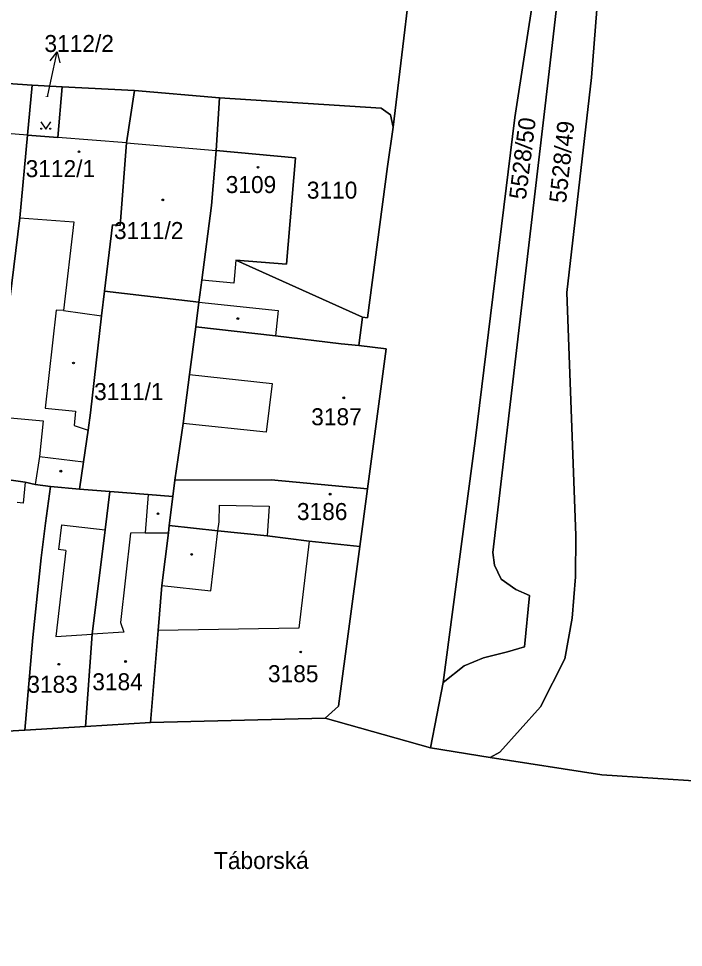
# Model space of a CAD drawing. Extents: x -596233 to -595156, y -1161235 to -1159375.
# Drawn here: x -595449.4 to -595382.9, y -1161038.8 to -1160945.9 of the extents above; entities that cross this region are included whole.
import ezdxf

# ---------------------------------------------------------------- set-up
doc = ezdxf.new("R2010")
doc.units = 0
for name, color, linetype in [('KN_CAR_KR', 7, 'Continuous'), ('KN_KULTURY', 7, 'Continuous'), ('KN_PARC_CIS_POM', 7, 'Continuous'), ('KN_PARC_CIS_POZ', 7, 'Continuous'), ('KN_PARC_CIS_STAV', 7, 'Continuous'), ('KN_PARC_PLOCHA', 7, 'Continuous'), ('KN_ULICE', 7, 'Continuous'), ('PARC_C_SIPKA', 7, 'Continuous'), ('parcely_l', 7, 'Continuous')]:
    doc.layers.add(name, color=color, linetype=linetype)

msp = doc.modelspace()

# ---------------------------------------------------------------- linework, layer by layer
at = {"layer": 'KN_CAR_KR'}
for points in [[(-595448.51, -1160957.52), (-595456.4, -1160956.89)], [(-595438.61, -1160958.31), (-595445.49, -1160957.76)], [(-595438.61, -1160958.31), (-595429.64, -1160959.07)], [(-595449.28, -1160965.79), (-595443.88, -1160966.19)], [(-595443.88, -1160966.19), (-595444.91, -1160975.08)], [(-595427.67, -1160970.02), (-595427.87, -1160972.33)], [(-595427.87, -1160972.33), (-595431.08, -1160972.05)], [(-595431.36, -1160974.24), (-595423.42, -1160975.08)], [(-595445.65, -1160975.02), (-595446.75, -1160984.84)], [(-595444.91, -1160975.08), (-595445.65, -1160975.02)], [(-595444.91, -1160975.08), (-595441.1, -1160975.59)], [(-595423.42, -1160975.08), (-595423.71, -1160977.61)], [(-595432.3, -1160981.48), (-595424.03, -1160982.38)], [(-595424.03, -1160982.38), (-595424.64, -1160987.23)], [(-595446.75, -1160984.84), (-595443.71, -1160985.15)], [(-595451.76, -1160985.66), (-595446.96, -1160986.1)], [(-595443.71, -1160985.15), (-595443.85, -1160986.58)], [(-595446.96, -1160986.1), (-595447.33, -1160989.67)], [(-595443.85, -1160986.58), (-595442.46, -1160987.04)], [(-595424.64, -1160987.23), (-595432.95, -1160986.38)], [(-595447.33, -1160989.67), (-595447.74, -1160992.46)], [(-595447.33, -1160989.67), (-595442.92, -1160990.22)], [(-595448.76, -1160992.23), (-595448.96, -1160994.35)], [(-595436.45, -1160993.48), (-595436.75, -1160997.32)], [(-595448.96, -1160994.35), (-595449.57, -1160994.27)], [(-595429.35, -1160996.2), (-595429.29, -1160994.55)], [(-595429.29, -1160994.55), (-595424.33, -1160994.63)], [(-595424.33, -1160994.63), (-595424.54, -1160997.62)], [(-595445.13, -1160996.52), (-595445.43, -1160998.99)], [(-595445.13, -1160996.52), (-595440.76, -1160997)], [(-595429.46, -1160997.1), (-595429.35, -1160996.2)], [(-595438.22, -1160997.33), (-595439.22, -1161006.27)], [(-595436.75, -1160997.32), (-595438.22, -1160997.33)], [(-595436.75, -1160997.32), (-595434.42, -1160997.3)], [(-595430.16, -1161003.12), (-595429.46, -1160997.1)], [(-595420.32, -1160998.13), (-595421.37, -1161006.84)], [(-595444.67, -1160999.08), (-595445.68, -1161007.67)], [(-595444.67, -1160999.08), (-595445.43, -1160998.99)], [(-595435.09, -1161002.59), (-595430.16, -1161003.12)], [(-595439.22, -1161006.27), (-595438.88, -1161007.24)], [(-595421.37, -1161006.84), (-595435.46, -1161007.07)], [(-595445.68, -1161007.67), (-595442.06, -1161007.44)], [(-595438.88, -1161007.24), (-595442.06, -1161007.44)]]:
    msp.add_lwpolyline(points, dxfattribs=at)
at = {"layer": 'KN_KULTURY'}
msp.add_lwpolyline([(-595447.2018, -1160956.1816), (-595446.7018, -1160956.9316), (-595446.2018, -1160956.1816)], dxfattribs=at)
for centre, radius in [((-595447.152, -1160956.8814), 0.05), ((-595446.2526, -1160956.8814), 0.05), ((-595443.37, -1160959.19), 0.09), ((-595443.37, -1160959.19), 0.0398), ((-595425.45, -1160960.74), 0.09), ((-595425.45, -1160960.74), 0.0398), ((-595434.99, -1160964.01), 0.09), ((-595434.99, -1160964.01), 0.0398), ((-595427.47, -1160975.88), 0.09), ((-595427.47, -1160975.88), 0.0398), ((-595443.92, -1160980.32), 0.09), ((-595443.92, -1160980.32), 0.0398), ((-595416.87, -1160983.81), 0.09), ((-595416.87, -1160983.81), 0.0398), ((-595445.18, -1160991.14), 0.09), ((-595445.18, -1160991.14), 0.0398), ((-595418.24, -1160993.44), 0.09), ((-595418.24, -1160993.44), 0.0398), ((-595435.46, -1160995.4), 0.09), ((-595435.46, -1160995.4), 0.0398), ((-595432.09, -1160999.47), 0.09), ((-595432.09, -1160999.47), 0.0398), ((-595421.18, -1161009.23), 0.09), ((-595421.18, -1161009.23), 0.0398), ((-595445.39, -1161010.46), 0.09), ((-595445.39, -1161010.46), 0.0398), ((-595438.7, -1161010.18), 0.09), ((-595438.7, -1161010.18), 0.0398)]:
    msp.add_circle(centre, radius, dxfattribs=at)
at = {"layer": 'KN_PARC_PLOCHA'}
for points in [[(-595370.64, -1161022.84), (-595391.04, -1161021.51), (-595402.23, -1161019.79), (-595401.26, -1161019.26), (-595397.17, -1161014.73), (-595394.73, -1161009.93), (-595394, -1161005.84), (-595393.67, -1161001.7), (-595393.65, -1160997.58), (-595394.54, -1160973.26), (-595392.08, -1160951.76), (-595391.02, -1160938.11), (-595389.54, -1160885.94), (-595389.33, -1160883.29)], [(-595391.02, -1160938.11), (-595392.08, -1160951.76), (-595394.54, -1160973.26), (-595393.65, -1160997.58), (-595393.67, -1161001.7), (-595394, -1161005.84), (-595394.73, -1161009.93), (-595397.17, -1161014.73), (-595401.26, -1161019.26), (-595402.23, -1161019.79), (-595408.19, -1161018.81), (-595406.93, -1161012.29), (-595404.83, -1161010.6), (-595402.9, -1161009.81), (-595400.47, -1161009.2), (-595398.79, -1161008.71), (-595398.28, -1161003.58), (-595399.64, -1161002.97), (-595401.11, -1161001.94), (-595401.79, -1161000.54), (-595401.95, -1160999.29), (-595396.42, -1160952.03), (-595391.97, -1160913.55)], [(-595409.44, -1160935.83), (-595411.94, -1160956.73), (-595412.19, -1160955.51), (-595413.14, -1160954.82), (-595429.3, -1160953.81), (-595437.81, -1160953.07), (-595445.05, -1160952.7), (-595448.05, -1160952.54), (-595457.34, -1160951.91), (-595466.89, -1160951.26), (-595476.01, -1160950.53), (-595485.94, -1160949.93), (-595495.5, -1160949.29), (-595504.84, -1160948.66)], [(-595396.79, -1160936.48), (-595399.74, -1160955.77), (-595403.71, -1160988.1), (-595406.93, -1161012.29), (-595408.19, -1161018.81), (-595418.73, -1161015.86), (-595417.39, -1161014.64), (-595415.26, -1160998.67), (-595414.49, -1160992.92), (-595412.61, -1160978.89), (-595415.37, -1160978.57), (-595414.99, -1160975.74), (-595414.49, -1160975.81), (-595412.48, -1160960.67), (-595411.94, -1160956.73), (-595409.44, -1160935.83)], [(-595575.09, -1161041.45), (-595564.06, -1161038.23), (-595557.25, -1161036.24), (-595549.72, -1161034.21), (-595541.89, -1161032.09), (-595535.24, -1161030.29), (-595529.23, -1161028.66), (-595522.52, -1161027.17), (-595515.94, -1161025.71), (-595511.93, -1161024.54), (-595493.13, -1161020.77), (-595484.16, -1161019.79), (-595475.73, -1161019.1), (-595465.45, -1161018.26), (-595455.3, -1161017.43), (-595448.78, -1161017.04), (-595442.71, -1161016.67), (-595436.21, -1161016.28), (-595418.73, -1161015.86), (-595408.19, -1161018.81), (-595402.23, -1161019.79), (-595391.04, -1161021.51), (-595370.64, -1161022.84)]]:
    msp.add_lwpolyline(points, dxfattribs=at)
for points in [[(-595406.93, -1161012.29), (-595403.71, -1160988.1), (-595399.74, -1160955.77), (-595396.79, -1160936.48), (-595394.89, -1160934.22), (-595396.22, -1160932.68), (-595391.54, -1160899.94), (-595391.97, -1160913.55), (-595396.42, -1160952.03), (-595401.95, -1160999.29), (-595401.79, -1161000.54), (-595401.11, -1161001.94), (-595399.64, -1161002.97), (-595398.28, -1161003.58), (-595398.79, -1161008.71), (-595400.47, -1161009.2), (-595402.9, -1161009.81), (-595404.83, -1161010.6)], [(-595448.05, -1160952.54), (-595448.51, -1160957.52), (-595449.28, -1160965.79), (-595451.76, -1160985.66), (-595452.32, -1160990.11), (-595457.12, -1160989.6), (-595458.73, -1160989.39), (-595461.77, -1160989), (-595460.72, -1160980.5), (-595459.51, -1160970.75), (-595459.12, -1160967.61), (-595458.9, -1160965.86), (-595457.93, -1160956.77), (-595457.34, -1160951.91)], [(-595437.81, -1160953.07), (-595438.61, -1160958.31), (-595439.25, -1160966.55), (-595440.03, -1160966.49), (-595440.81, -1160973.13), (-595441.1, -1160975.59), (-595442.21, -1160985.3), (-595442.46, -1160987.04), (-595442.92, -1160990.22), (-595443.31, -1160992.93), (-595446.23, -1160992.69), (-595447.74, -1160992.46), (-595448.76, -1160992.23), (-595452.5, -1160991.72), (-595452.32, -1160990.11), (-595451.76, -1160985.66), (-595449.28, -1160965.79), (-595448.51, -1160957.52), (-595445.49, -1160957.76), (-595445.05, -1160952.7)], [(-595445.05, -1160952.7), (-595445.49, -1160957.76), (-595448.51, -1160957.52), (-595448.05, -1160952.54)], [(-595429.3, -1160953.81), (-595429.64, -1160959.07), (-595430.12, -1160964.57), (-595431.08, -1160972.05), (-595431.36, -1160974.24), (-595440.81, -1160973.13), (-595440.03, -1160966.49), (-595439.25, -1160966.55), (-595438.61, -1160958.31), (-595437.81, -1160953.07)], [(-595411.94, -1160956.73), (-595412.48, -1160960.67), (-595414.49, -1160975.81), (-595414.99, -1160975.74), (-595427.67, -1160970.02), (-595422.61, -1160970.45), (-595421.7, -1160959.81), (-595429.64, -1160959.07), (-595429.3, -1160953.81), (-595413.14, -1160954.82), (-595412.19, -1160955.51)], [(-595414.99, -1160975.74), (-595415.37, -1160978.57), (-595417.14, -1160978.39), (-595423.71, -1160977.61), (-595431.67, -1160976.7), (-595431.6, -1160976.14), (-595431.36, -1160974.24), (-595431.08, -1160972.05), (-595430.12, -1160964.57), (-595429.64, -1160959.07), (-595421.7, -1160959.81), (-595422.61, -1160970.45), (-595427.67, -1160970.02)], [(-595431.36, -1160974.24), (-595431.6, -1160976.14), (-595431.67, -1160976.7), (-595432.3, -1160981.48), (-595432.95, -1160986.38), (-595433.76, -1160992.03), (-595433.97, -1160993.68), (-595436.45, -1160993.48), (-595440.29, -1160993.17), (-595443.31, -1160992.93), (-595442.92, -1160990.22), (-595442.46, -1160987.04), (-595442.21, -1160985.3), (-595441.1, -1160975.59), (-595440.81, -1160973.13)], [(-595415.37, -1160978.57), (-595412.61, -1160978.89), (-595414.49, -1160992.92), (-595424.15, -1160992), (-595433.76, -1160992.03), (-595432.95, -1160986.38), (-595432.3, -1160981.48), (-595431.67, -1160976.7), (-595423.71, -1160977.61), (-595417.14, -1160978.39)], [(-595446.23, -1160992.69), (-595446.71, -1160996.35), (-595447.16, -1160999.81), (-595448, -1161007.78), (-595448.78, -1161017.04), (-595455.3, -1161017.43), (-595454.36, -1161008.28), (-595454.17, -1161006.41), (-595453.94, -1161004.5), (-595453.6, -1161001.54), (-595452.84, -1160994.77), (-595452.5, -1160991.72), (-595448.76, -1160992.23), (-595447.74, -1160992.46)], [(-595414.49, -1160992.92), (-595415.26, -1160998.67), (-595420.32, -1160998.13), (-595424.54, -1160997.62), (-595429.46, -1160997.1), (-595434.33, -1160996.58), (-595433.97, -1160993.68), (-595433.76, -1160992.03), (-595424.15, -1160992)], [(-595443.31, -1160992.93), (-595440.29, -1160993.17), (-595440.76, -1160997), (-595442.06, -1161007.44), (-595442.71, -1161016.67), (-595448.78, -1161017.04), (-595448, -1161007.78), (-595447.16, -1160999.81), (-595446.71, -1160996.35), (-595446.23, -1160992.69)], [(-595433.97, -1160993.68), (-595434.33, -1160996.58), (-595434.42, -1160997.3), (-595435.09, -1161002.59), (-595435.46, -1161007.07), (-595436.21, -1161016.28), (-595442.71, -1161016.67), (-595442.06, -1161007.44), (-595440.76, -1160997), (-595440.29, -1160993.17), (-595436.45, -1160993.48)], [(-595415.26, -1160998.67), (-595417.39, -1161014.64), (-595418.73, -1161015.86), (-595436.21, -1161016.28), (-595435.46, -1161007.07), (-595435.09, -1161002.59), (-595434.42, -1160997.3), (-595434.33, -1160996.58), (-595429.46, -1160997.1), (-595424.54, -1160997.62), (-595420.32, -1160998.13)]]:
    msp.add_lwpolyline(points, close=True, dxfattribs=at)
at = {"layer": 'PARC_C_SIPKA'}
for points in [[(-595446.53, -1160953.71), (-595446.19, -1160952.14), (-595445.5578, -1160949.2074)], [(-595446.2573, -1160950.0795), (-595445.5578, -1160949.2074), (-595445.2798, -1160950.2903)]]:
    msp.add_lwpolyline(points, dxfattribs=at)
at = {"layer": 'parcely_l'}
for points in [[(-595402.23, -1161019.79), (-595401.26, -1161019.26), (-595397.17, -1161014.73), (-595394.73, -1161009.93), (-595394, -1161005.84), (-595393.67, -1161001.7), (-595393.65, -1160997.58), (-595394.54, -1160973.26), (-595392.08, -1160951.76), (-595391.02, -1160938.11), (-595389.54, -1160885.94)], [(-595406.93, -1161012.29), (-595404.83, -1161010.6), (-595402.9, -1161009.81), (-595400.47, -1161009.2), (-595398.79, -1161008.71), (-595398.28, -1161003.58), (-595399.64, -1161002.97), (-595401.11, -1161001.94), (-595401.79, -1161000.54), (-595401.95, -1160999.29), (-595396.42, -1160952.03), (-595391.97, -1160913.55), (-595391.54, -1160899.94)], [(-595391.54, -1160899.94), (-595396.22, -1160932.68), (-595394.89, -1160934.22), (-595396.79, -1160936.48), (-595399.74, -1160955.77), (-595403.71, -1160988.1), (-595406.93, -1161012.29)], [(-595409.44, -1160935.83), (-595411.94, -1160956.73)], [(-595448.05, -1160952.54), (-595457.34, -1160951.91)], [(-595448.51, -1160957.52), (-595448.05, -1160952.54)], [(-595445.05, -1160952.7), (-595445.49, -1160957.76), (-595448.51, -1160957.52)], [(-595445.05, -1160952.7), (-595448.05, -1160952.54)], [(-595437.81, -1160953.07), (-595445.05, -1160952.7)], [(-595440.81, -1160973.13), (-595440.03, -1160966.49), (-595439.25, -1160966.55), (-595438.61, -1160958.31), (-595437.81, -1160953.07)], [(-595429.3, -1160953.81), (-595437.81, -1160953.07)], [(-595429.64, -1160959.07), (-595429.3, -1160953.81)], [(-595411.94, -1160956.73), (-595412.19, -1160955.51), (-595413.14, -1160954.82), (-595429.3, -1160953.81)], [(-595411.94, -1160956.73), (-595412.48, -1160960.67), (-595414.49, -1160975.81), (-595414.99, -1160975.74)], [(-595448.51, -1160957.52), (-595449.28, -1160965.79), (-595451.76, -1160985.66), (-595452.32, -1160990.11)], [(-595429.64, -1160959.07), (-595430.12, -1160964.57), (-595431.08, -1160972.05), (-595431.36, -1160974.24)], [(-595414.99, -1160975.74), (-595427.67, -1160970.02), (-595422.61, -1160970.45), (-595421.7, -1160959.81), (-595429.64, -1160959.07)], [(-595440.81, -1160973.13), (-595441.1, -1160975.59), (-595442.21, -1160985.3), (-595442.46, -1160987.04), (-595442.92, -1160990.22), (-595443.31, -1160992.93)], [(-595431.36, -1160974.24), (-595440.81, -1160973.13)], [(-595431.67, -1160976.7), (-595431.6, -1160976.14), (-595431.36, -1160974.24)], [(-595415.37, -1160978.57), (-595414.99, -1160975.74)], [(-595433.76, -1160992.03), (-595432.95, -1160986.38), (-595432.3, -1160981.48), (-595431.67, -1160976.7)], [(-595415.37, -1160978.57), (-595417.14, -1160978.39), (-595423.71, -1160977.61), (-595431.67, -1160976.7)], [(-595414.49, -1160992.92), (-595412.61, -1160978.89), (-595415.37, -1160978.57)], [(-595452.5, -1160991.72), (-595448.76, -1160992.23), (-595447.74, -1160992.46), (-595446.23, -1160992.69)], [(-595433.97, -1160993.68), (-595433.76, -1160992.03)], [(-595414.49, -1160992.92), (-595424.15, -1160992), (-595433.76, -1160992.03)], [(-595448.78, -1161017.04), (-595448, -1161007.78), (-595447.16, -1160999.81), (-595446.71, -1160996.35), (-595446.23, -1160992.69)], [(-595446.23, -1160992.69), (-595443.31, -1160992.93)], [(-595443.31, -1160992.93), (-595440.29, -1160993.17)], [(-595440.29, -1160993.17), (-595440.76, -1160997), (-595442.06, -1161007.44), (-595442.71, -1161016.67)], [(-595440.29, -1160993.17), (-595436.45, -1160993.48), (-595433.97, -1160993.68)], [(-595415.26, -1160998.67), (-595414.49, -1160992.92)], [(-595433.97, -1160993.68), (-595434.33, -1160996.58)], [(-595436.21, -1161016.28), (-595435.46, -1161007.07), (-595435.09, -1161002.59), (-595434.42, -1160997.3), (-595434.33, -1160996.58)], [(-595434.33, -1160996.58), (-595429.46, -1160997.1), (-595424.54, -1160997.62), (-595420.32, -1160998.13), (-595415.26, -1160998.67)], [(-595415.26, -1160998.67), (-595417.39, -1161014.64), (-595418.73, -1161015.86)], [(-595408.19, -1161018.81), (-595406.93, -1161012.29)], [(-595442.71, -1161016.67), (-595436.21, -1161016.28)], [(-595436.21, -1161016.28), (-595418.73, -1161015.86)], [(-595418.73, -1161015.86), (-595408.19, -1161018.81)], [(-595455.3, -1161017.43), (-595448.78, -1161017.04)], [(-595448.78, -1161017.04), (-595442.71, -1161016.67)], [(-595408.19, -1161018.81), (-595402.23, -1161019.79)], [(-595365.09, -1161022.89), (-595370.64, -1161022.84), (-595391.04, -1161021.51), (-595402.23, -1161019.79)]]:
    msp.add_lwpolyline(points, dxfattribs=at)

# ---------------------------------------------------------------- texts
at = {"layer": 'KN_PARC_CIS_POM'}
msp.add_text('3112/2', height=0.1, dxfattribs=at).set_placement((-595446.8133, -1160953.71))
at = {"layer": 'KN_PARC_CIS_POZ'}
for s, p in [('3112/2', (-595446.8266, -1160949.21)), ('3110', (-595420.5666, -1160963.88)), ('3111/1', (-595441.8566, -1160984.03))]:
    msp.add_text(s, height=1.7, dxfattribs=at).set_placement(p)
for s, rotation, p in [('5528/50', 82.886689, (-595398.6517, -1160964.033)), ('5528/49', 84.042003, (-595394.6282, -1160964.376))]:
    msp.add_text(s, height=1.7, rotation=rotation, dxfattribs=at).set_placement(p)
at = {"layer": 'KN_PARC_CIS_STAV'}
for s, p in [('3112/1', (-595448.7066, -1160961.73)), ('3109', (-595428.6866, -1160963.32)), ('3111/2', (-595439.8666, -1160967.92)), ('3187', (-595420.1266, -1160986.55)), ('3186', (-595421.5566, -1160996.03)), ('3185', (-595424.4566, -1161012.25)), ('3183', (-595448.5366, -1161013.31)), ('3184', (-595442.0366, -1161013.06))]:
    msp.add_text(s, height=1.7, dxfattribs=at).set_placement(p)
at = {"layer": 'KN_ULICE'}
msp.add_text('Táborská', height=1.7, rotation=0.226658, dxfattribs=at).set_placement((-595429.8532, -1161030.9557))

doc.saveas('drawing.dxf')
